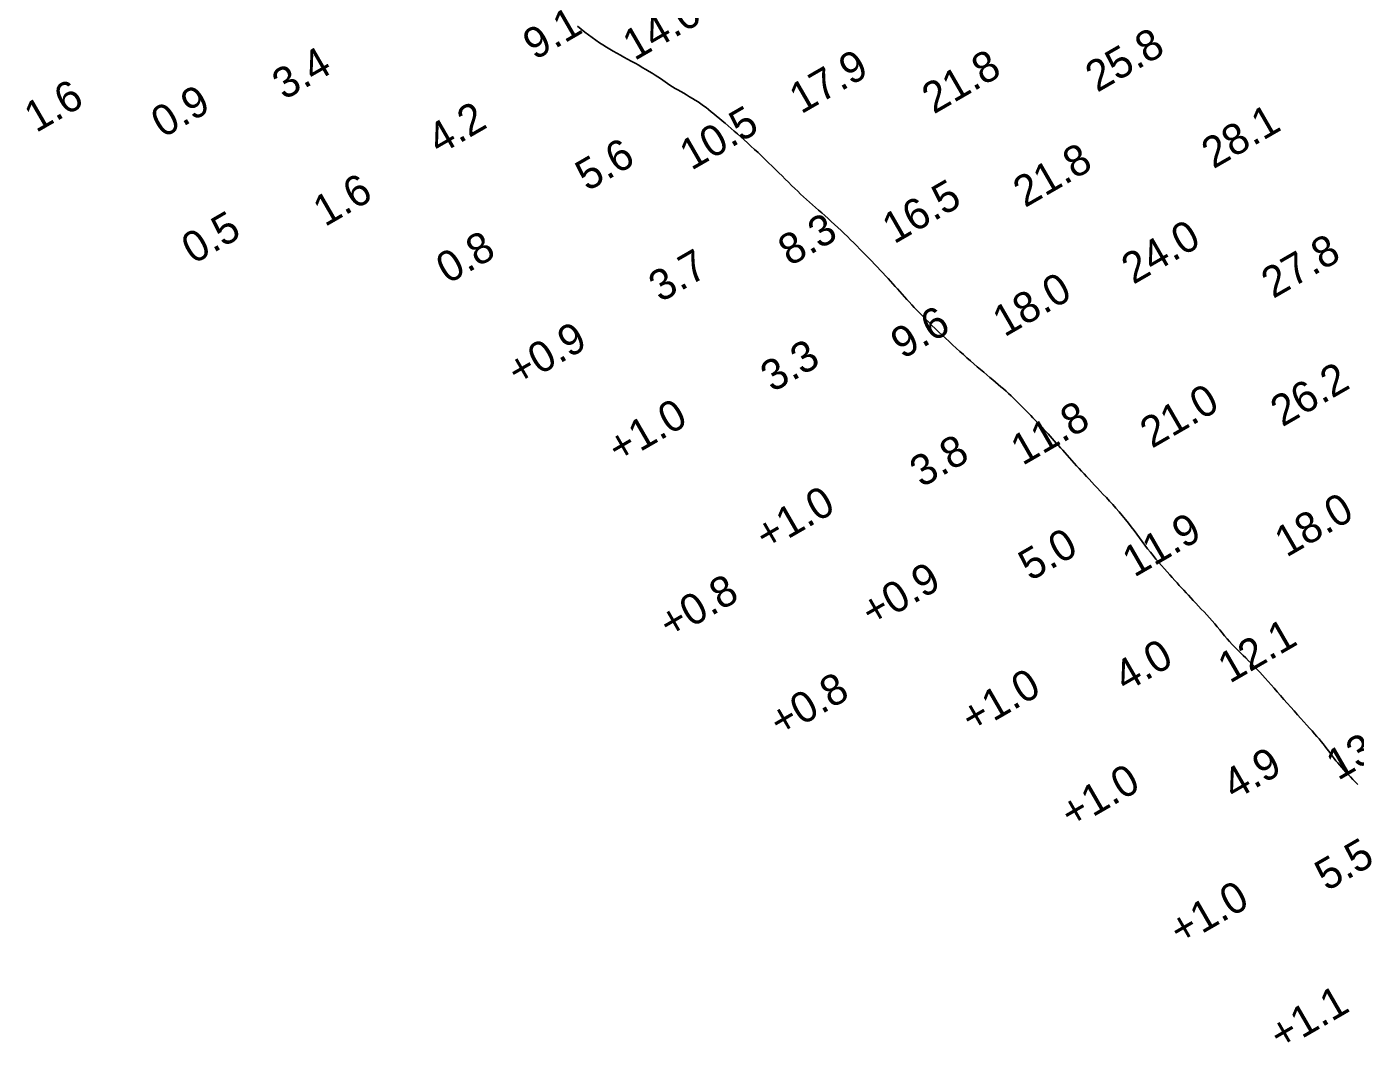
# Model space of a CAD drawing. Extents: x 3024098 to 3056816, y 418252 to 509144.
# Drawn here: x 3029054 to 3029269.6, y 419638.6 to 419803.5 of the extents above; entities that cross this region are included whole.
import ezdxf

# ---------------------------------------------------------------- set-up
doc = ezdxf.new("R2010")
doc.units = 0
doc.layers.add('V-CHAN-CONT-EL10', color=7, linetype='Continuous')
doc.layers.add('V-TOPO-SOUN-0911', color=7, linetype='Continuous')

msp = doc.modelspace()

# ---------------------------------------------------------------- linework, layer by layer
at = {"layer": 'V-CHAN-CONT-EL10'}
msp.add_lwpolyline([(3029269.94, 419680.49), (3029269.54, 419680.92), (3029269.15, 419681.34), (3029268.77, 419681.74), (3029268.4, 419682.13), (3029268.04, 419682.51), (3029267.69, 419682.89), (3029267.35, 419683.26), (3029267.02, 419683.63), (3029266.71, 419684), (3029266.4, 419684.37), (3029266.11, 419684.75), (3029265.82, 419685.14), (3029265.53, 419685.52), (3029265.24, 419685.91), (3029264.95, 419686.3), (3029264.65, 419686.7), (3029264.34, 419687.1), (3029264.02, 419687.5), (3029263.68, 419687.9), (3029263.32, 419688.32), (3029262.94, 419688.75), (3029262.55, 419689.19), (3029262.12, 419689.66), (3029261.68, 419690.16), (3029261.2, 419690.69), (3029260.7, 419691.24), (3029260.17, 419691.83), (3029259.63, 419692.44), (3029259.08, 419693.06), (3029258.52, 419693.69), (3029257.96, 419694.31), (3029257.42, 419694.93), (3029256.89, 419695.53), (3029256.38, 419696.12), (3029255.89, 419696.68), (3029255.41, 419697.22), (3029254.95, 419697.74), (3029254.5, 419698.25), (3029254.05, 419698.74), (3029253.6, 419699.22), (3029253.15, 419699.69), (3029252.7, 419700.15), (3029252.25, 419700.59), (3029251.79, 419701.04), (3029251.34, 419701.47), (3029250.89, 419701.91), (3029250.45, 419702.35), (3029250.01, 419702.79), (3029249.59, 419703.24), (3029249.17, 419703.69), (3029248.77, 419704.16), (3029248.36, 419704.63), (3029247.97, 419705.1), (3029247.57, 419705.59), (3029247.16, 419706.07), (3029246.75, 419706.56), (3029246.34, 419707.05), (3029245.91, 419707.54), (3029245.47, 419708.02), (3029245.02, 419708.51), (3029244.58, 419708.98), (3029244.14, 419709.45), (3029243.7, 419709.91), (3029243.28, 419710.36), (3029242.87, 419710.79), (3029242.48, 419711.21), (3029242.1, 419711.62), (3029241.74, 419712.02), (3029241.37, 419712.41), (3029241.01, 419712.82), (3029240.64, 419713.22), (3029240.26, 419713.64), (3029239.87, 419714.08), (3029239.45, 419714.54), (3029239.02, 419715.02), (3029238.58, 419715.51), (3029238.13, 419716.03), (3029237.67, 419716.55), (3029237.21, 419717.1), (3029236.76, 419717.65), (3029236.31, 419718.21), (3029235.87, 419718.78), (3029235.43, 419719.36), (3029235, 419719.94), (3029234.56, 419720.53), (3029234.13, 419721.12), (3029233.68, 419721.72), (3029233.22, 419722.33), (3029232.75, 419722.93), (3029232.26, 419723.54), (3029231.76, 419724.14), (3029231.25, 419724.75), (3029230.73, 419725.34), (3029230.21, 419725.93), (3029229.69, 419726.5), (3029229.18, 419727.06), (3029228.68, 419727.6), (3029228.19, 419728.12), (3029227.72, 419728.62), (3029227.27, 419729.1), (3029226.82, 419729.58), (3029226.39, 419730.04), (3029225.96, 419730.49), (3029225.55, 419730.93), (3029225.14, 419731.37), (3029224.74, 419731.81), (3029224.34, 419732.25), (3029223.95, 419732.68), (3029223.57, 419733.11), (3029223.19, 419733.54), (3029222.82, 419733.96), (3029222.46, 419734.37), (3029222.1, 419734.77), (3029221.75, 419735.17), (3029221.41, 419735.55), (3029221.06, 419735.93), (3029220.73, 419736.31), (3029220.39, 419736.68), (3029220.06, 419737.04), (3029219.72, 419737.41), (3029219.38, 419737.78), (3029219.04, 419738.14), (3029218.7, 419738.51), (3029218.35, 419738.88), (3029217.99, 419739.26), (3029217.64, 419739.64), (3029217.27, 419740.02), (3029216.9, 419740.41), (3029216.52, 419740.8), (3029216.14, 419741.19), (3029215.75, 419741.59), (3029215.35, 419741.99), (3029214.95, 419742.39), (3029214.54, 419742.79), (3029214.14, 419743.19), (3029213.73, 419743.58), (3029213.31, 419743.96), (3029212.9, 419744.33), (3029212.49, 419744.7), (3029212.06, 419745.07), (3029211.64, 419745.44), (3029211.2, 419745.81), (3029210.75, 419746.19), (3029210.28, 419746.59), (3029209.8, 419746.99), (3029209.29, 419747.42), (3029208.77, 419747.86), (3029208.24, 419748.32), (3029207.69, 419748.8), (3029207.13, 419749.28), (3029206.56, 419749.78), (3029205.99, 419750.29), (3029205.41, 419750.81), (3029204.83, 419751.33), (3029204.24, 419751.86), (3029203.66, 419752.39), (3029203.09, 419752.93), (3029202.52, 419753.46), (3029201.96, 419753.99), (3029201.41, 419754.52), (3029200.88, 419755.03), (3029200.36, 419755.54), (3029199.86, 419756.04), (3029199.38, 419756.53), (3029198.91, 419757), (3029198.45, 419757.47), (3029198.02, 419757.93), (3029197.6, 419758.38), (3029197.19, 419758.82), (3029196.8, 419759.25), (3029196.42, 419759.68), (3029196.04, 419760.1), (3029195.68, 419760.52), (3029195.31, 419760.93), (3029194.94, 419761.35), (3029194.56, 419761.77), (3029194.17, 419762.2), (3029193.77, 419762.64), (3029193.35, 419763.08), (3029192.92, 419763.54), (3029192.48, 419764), (3029192.04, 419764.46), (3029191.58, 419764.94), (3029191.11, 419765.42), (3029190.64, 419765.91), (3029190.17, 419766.41), (3029189.68, 419766.91), (3029189.2, 419767.41), (3029188.7, 419767.92), (3029188.2, 419768.43), (3029187.7, 419768.93), (3029187.19, 419769.44), (3029186.67, 419769.94), (3029186.15, 419770.44), (3029185.62, 419770.93), (3029185.09, 419771.41), (3029184.56, 419771.89), (3029184.04, 419772.36), (3029183.51, 419772.83), (3029183, 419773.28), (3029182.49, 419773.73), (3029182, 419774.17), (3029181.51, 419774.6), (3029181.02, 419775.03), (3029180.55, 419775.46), (3029180.07, 419775.9), (3029179.59, 419776.34), (3029179.11, 419776.79), (3029178.62, 419777.26), (3029178.12, 419777.74), (3029177.62, 419778.24), (3029177.1, 419778.75), (3029176.58, 419779.27), (3029176.04, 419779.8), (3029175.5, 419780.34), (3029174.95, 419780.88), (3029174.39, 419781.43), (3029173.83, 419781.97), (3029173.25, 419782.52), (3029172.68, 419783.06), (3029172.1, 419783.59), (3029171.53, 419784.12), (3029170.96, 419784.63), (3029170.4, 419785.14), (3029169.86, 419785.63), (3029169.32, 419786.1), (3029168.81, 419786.56), (3029168.3, 419787), (3029167.81, 419787.43), (3029167.33, 419787.84), (3029166.86, 419788.24), (3029166.4, 419788.62), (3029165.95, 419788.99), (3029165.52, 419789.35), (3029165.09, 419789.7), (3029164.66, 419790.04), (3029164.24, 419790.36), (3029163.81, 419790.67), (3029163.39, 419790.98), (3029162.95, 419791.28), (3029162.5, 419791.57), (3029162.04, 419791.86), (3029161.57, 419792.14), (3029161.09, 419792.42), (3029160.62, 419792.69), (3029160.15, 419792.96), (3029159.68, 419793.23), (3029159.23, 419793.49), (3029158.8, 419793.76), (3029158.39, 419794.02), (3029158, 419794.27), (3029157.61, 419794.54), (3029157.22, 419794.8), (3029156.83, 419795.07), (3029156.42, 419795.35), (3029155.98, 419795.64), (3029155.51, 419795.94), (3029155.01, 419796.25), (3029154.47, 419796.57), (3029153.9, 419796.9), (3029153.32, 419797.24), (3029152.72, 419797.57), (3029152.12, 419797.91), (3029151.52, 419798.24), (3029150.92, 419798.57), (3029150.34, 419798.89), (3029149.76, 419799.21), (3029149.2, 419799.52), (3029148.64, 419799.85), (3029148.08, 419800.18), (3029147.51, 419800.53), (3029146.95, 419800.9), (3029146.37, 419801.29), (3029145.79, 419801.72), (3029145.2, 419802.17), (3029144.6, 419802.63), (3029144, 419803.11), (3029143.41, 419803.59)], dxfattribs=at)

# ---------------------------------------------------------------- texts
at = {"layer": 'V-TOPO-SOUN-0911'}
for s, p in [('14.0 ', (3029152.64, 419797.9)), ('9.1', (3029136.46, 419797.99)), ('25.8 ', (3029227.69, 419792.75)), ('3.4', (3029095.8, 419791.51)), ('17.9 ', (3029179.66, 419789.24)), ('21.8 ', (3029201.18, 419789.24)), ('1.6', (3029055.57, 419786.21)), ('0.9', (3029076.14, 419785.35)), ('4.2', (3029120.96, 419782.62)), ('10.5 ', (3029161.86, 419780.09)), ('28.1 ', (3029246.53, 419780.34)), ('5.6', (3029144.97, 419776.69)), ('21.8 ', (3029215.97, 419774.05)), ('1.6', (3029102.42, 419770.95)), ('16.5 ', (3029194.74, 419768.15)), ('0.5', (3029081.09, 419764.87)), ('8.3', (3029177.85, 419764.55)), ('24.0 ', (3029233.54, 419761.59)), ('0.8', (3029122.37, 419761.66)), ('27.8 ', (3029256.23, 419759.29)), ('3.7', (3029156.85, 419758.67)), ('18.0 ', (3029212.64, 419753.05)), ('9.6', (3029196.12, 419749.46)), ('+0.9 ', (3029133.85, 419744.95)), ('3.3', (3029175, 419744.07)), ('26.2 ', (3029257.71, 419738.46)), ('21.0 ', (3029236.56, 419734.98)), ('+1.0 ', (3029150.14, 419732.48)), ('11.8 ', (3029215.58, 419732.19)), ('3.8', (3029199.21, 419728.62)), ('+1.0 ', (3029174.09, 419718.31)), ('18.0 ', (3029258.38, 419717.29)), ('11.9 ', (3029233.69, 419714.05)), ('5.0', (3029216.84, 419713.43)), ('+0.9 ', (3029191.24, 419705.94)), ('+0.8 ', (3029158.46, 419703.98)), ('12.1 ', (3029249.19, 419696.84)), ('4.0', (3029232.3, 419695.42)), ('+0.8 ', (3029176.37, 419688.06)), ('+1.0 ', (3029207.46, 419688.69)), ('13.5 ', (3029266.75, 419681.08)), ('4.9', (3029249.93, 419677.87)), ('+1.0 ', (3029223.57, 419673.2)), ('5.5', (3029264.91, 419663.1)), ('+1.0 ', (3029241.25, 419654.24)), ('+1.1 ', (3029257.49, 419637.23))]:
    msp.add_text(s, height=5, rotation=30, dxfattribs=at).set_placement(p)

doc.saveas('drawing.dxf')
